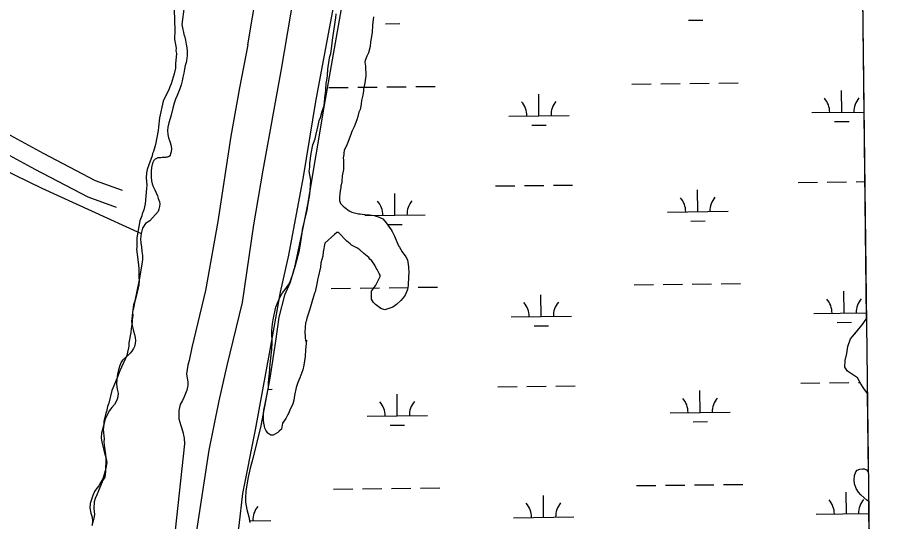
# Model space of a CAD drawing. Extents: x 3683402 to 3721514, y 487807 to 513565.
# Drawn here: x 3717907 to 3719350, y 496278 to 497113 of the extents above; entities that cross this region are included whole.
import ezdxf

# ---------------------------------------------------------------- set-up
doc = ezdxf.new("R2010")
doc.units = 0
for name, color, linetype in [('V-GRID-FRAM', 7, 'Continuous'), ('V-LEVE-TOET', 7, 'Continuous'), ('V-ROAD-CNTR', 7, 'Continuous'), ('V-SITE-VEGE', 7, 'Continuous'), ('V-TOPO-SHOR', 7, 'Continuous'), ('V-WETL-SWMP', 7, 'Continuous')]:
    doc.layers.add(name, color=color, linetype=linetype)

msp = doc.modelspace()

# ---------------------------------------------------------------- linework, layer by layer
at = {"layer": 'V-GRID-FRAM'}
msp.add_lwpolyline([(3687448, 511403.5), (3719130.8, 511772.1), (3719350.3, 493590.7), (3687651.7, 493221.8), (3687448, 511403.5)], dxfattribs=at)
at = {"layer": 'V-LEVE-TOET'}
for points in [[(3718314.3, 496859.9), (3718344.2, 497027.4), (3718380.6, 497239.5), (3718412.5, 497412.4), (3718444.7, 497593.1), (3718463.8, 497687.6), (3718480.3, 497738.3), (3718498.5, 497777.2), (3718518.6, 497811.2), (3718538.4, 497836.7), (3718564.6, 497860.2), (3718593.6, 497879.1), (3718661.9, 497913.8), (3718697.7, 497927.1), (3718745.6, 497934.8), (3718788.9, 497933.7), (3718822.7, 497927.4), (3718917.1, 497886.6), (3719013.6, 497831), (3719103.1, 497772.2), (3719195.5, 497712.3), (3719301.4, 497645.3)], [(3719302.2, 497575), (3719275.1, 497591.7), (3719148.3, 497672.1), (3719022.8, 497748.6), (3718938.1, 497803), (3718886.1, 497831.3), (3718855.1, 497847.4), (3718811.1, 497860.3), (3718772.8, 497863.7), (3718744.7, 497861.5), (3718710, 497852), (3718673.7, 497836.7), (3718622.3, 497805.6), (3718591.6, 497780.3), (3718564.5, 497738.7), (3718543.4, 497685.6), (3718521.2, 497605), (3718496.9, 497500.8), (3718473.3, 497386.3), (3718461.7, 497295), (3718435, 497157), (3718400.9, 496973.8), (3718380.5, 496848.9)], [(3717926.7, 494831.2), (3717941, 494909.4), (3717951.1, 494945.8), (3717964.2, 494986.2), (3717971.3, 495023.2), (3718000.5, 495170.3), (3718032.1, 495323.4), (3718053.1, 495454.8), (3718082.2, 495609.8), (3718108, 495736.8), (3718128.5, 495856.4), (3718159.7, 496005.6), (3718184.1, 496128.6), (3718196.9, 496206.4), (3718204.9, 496266.4), (3718224.9, 496395.8), (3718241.2, 496478), (3718254.6, 496536.6), (3718279.6, 496640.5), (3718298.6, 496769.4), (3718314.3, 496859.9)], [(3718380.5, 496848.9), (3718356.1, 496719), (3718342.2, 496657.9), (3718324.1, 496556), (3718301.1, 496429.6), (3718280.1, 496324.2), (3718274, 496271.1), (3718267.3, 496229.3), (3718246.3, 496123.9), (3718215.2, 495955.6), (3718197.6, 495861.1), (3718172.7, 495736.6), (3718151.1, 495637.2), (3718139.6, 495584.5), (3718121, 495484.1), (3718101.4, 495378.8), (3718081.3, 495287.2), (3718057.7, 495192.7), (3718036.6, 495096.2), (3718016.4, 495003.1), (3717999.2, 494910.6), (3717984.1, 494807.3)]]:
    msp.add_lwpolyline(points, dxfattribs=at)
at = {"layer": 'V-ROAD-CNTR'}
for points in [[(3717454.9, 497129.4), (3717664, 497032.8), (3717833.4, 496951.2), (3717949.7, 496888), (3718035.5, 496843.1), (3718080.5, 496826.7)], [(3717442.3, 497102.2), (3717651.2, 497005.6), (3717819.7, 496924.5), (3717935.6, 496861.5), (3718023.4, 496815.6), (3718070.3, 496798.5)]]:
    msp.add_lwpolyline(points, dxfattribs=at)
at = {"layer": 'V-SITE-VEGE'}
for points in [[(3718166, 497143.3), (3718167.6, 497091.4), (3718167.2, 497077.1), (3718169.7, 497062.2), (3718169.6, 497057.7), (3718170.6, 497053.1), (3718169, 497036), (3718168.8, 497029.2), (3718166.9, 497019.5), (3718161.9, 497003.1), (3718159.5, 496998), (3718157.6, 496992.9), (3718151, 496980.5), (3718148.6, 496974.3), (3718142.2, 496946.5), (3718140.7, 496931.2), (3718140, 496926), (3718135.9, 496902.8), (3718132.2, 496890.9), (3718131, 496887.5), (3718130.3, 496883.5), (3718124.8, 496868.8), (3718121.7, 496860.9), (3718121, 496855.8), (3718120.3, 496847.2)], [(3718381.6, 496536.9), (3718379.8, 496529.3), (3718375.1, 496515.8), (3718371.7, 496508.3), (3718368.7, 496499.7), (3718366.2, 496486.7), (3718364.9, 496479.1), (3718363.1, 496472.6), (3718358.5, 496462.4), (3718357.4, 496459.7), (3718356.2, 496457), (3718355.1, 496454.9), (3718351.6, 496448.5), (3718346.2, 496440.6), (3718344.3, 496430.8), (3718340.4, 496427.7), (3718338.2, 496425.6), (3718330.4, 496420.9), (3718326.6, 496421), (3718321.8, 496424.3), (3718318.7, 496429.3), (3718317.1, 496432.6), (3718316.1, 496435.9), (3718315.2, 496440.8), (3718314.8, 496446.3), (3718314.9, 496451.2), (3718314.5, 496456.6), (3718315.2, 496462.6), (3718317.6, 496472.8), (3718318.3, 496478.3), (3718320.8, 496489.6), (3718322.7, 496499.9), (3718322.9, 496508), (3718325, 496529.2), (3718325.1, 496532.4), (3718326.5, 496543.3), (3718328, 496558.5), (3718328.6, 496561.7), (3718329, 496575.8), (3718328.2, 496590.5), (3718328.3, 496594.3), (3718329.7, 496605.2), (3718330.4, 496612.2), (3718334.7, 496630.6), (3718335.3, 496632.8), (3718341.1, 496647.8), (3718346.2, 496657), (3718350.7, 496662.3), (3718355.8, 496669.8), (3718359.3, 496676.7), (3718363.9, 496689.1), (3718365.1, 496694.5), (3718366.9, 496700.5), (3718374.1, 496727.5), (3718375.4, 496734), (3718378.7, 496755.6), (3718379.4, 496762.1), (3718381.2, 496769.1), (3718383, 496777.8), (3718387.2, 496793.5), (3718388, 496801.6), (3718391.2, 496819.5), (3718392.6, 496834.1), (3718392.9, 496843.3), (3718390.5, 496858.6), (3718391.3, 496865.1), (3718391.4, 496871.6), (3718393.5, 496887.9), (3718396.5, 496902), (3718400.1, 496911.7), (3718401.3, 496917.6), (3718403.7, 496926.8), (3718405, 496933.8), (3718406.8, 496942.5), (3718409.1, 496947.3), (3718412.1, 496957.6), (3718413.3, 496962.4), (3718415.1, 496967.3), (3718416.6, 496984.6), (3718417.2, 496986.8), (3718417.9, 496993.8), (3718418.7, 497004.1), (3718418.8, 497006.3), (3718420, 497012.3), (3718420.7, 497017.1), (3718421.5, 497027.5), (3718423.5, 497042.1), (3718424.8, 497048.6), (3718426, 497053.4), (3718427.9, 497065.3), (3718429.2, 497075.6), (3718430, 497083.2), (3718434.5, 497112.5), (3718435.3, 497119)], [(3718497, 497114), (3718495, 497100.5), (3718494.7, 497088), (3718492.7, 497075.5), (3718492.1, 497072.8), (3718491.4, 497065.2), (3718488.4, 497054.4), (3718486, 497049.1), (3718483.1, 497041.5), (3718482.5, 497038.8), (3718483.4, 497032.3), (3718484.1, 497016.5), (3718482.7, 497004.6), (3718480.3, 496994.3), (3718480.2, 496991.6), (3718479, 496984.5), (3718478.3, 496979.7), (3718477.1, 496975.3), (3718476.4, 496969.9), (3718475.8, 496966.1), (3718474.6, 496960.7), (3718472.8, 496956.4), (3718471, 496948.9), (3718469.2, 496943.5)], [(3718469.2, 496943.5), (3718466.3, 496936.5), (3718464.6, 496931.6), (3718461.1, 496924.1), (3718459.4, 496919.3), (3718453, 496903.1), (3718448.3, 496892.4), (3718447.7, 496888), (3718447.6, 496885.9), (3718446.9, 496880.4), (3718447.4, 496876.6), (3718447, 496861.4), (3718445.1, 496850.6), (3718444.3, 496841.9), (3718444.3, 496839.7), (3718443, 496833.8), (3718443, 496831.1), (3718441.7, 496825.7), (3718441.1, 496820.8), (3718440.4, 496815.4), (3718440.3, 496809.9), (3718442.3, 496805), (3718446.5, 496800.5), (3718449.2, 496798.3), (3718456.7, 496792.7), (3718461, 496790.4), (3718472.3, 496787.9), (3718475, 496787.8), (3718478.3, 496787.2), (3718486.9, 496785.9), (3718490.2, 496785.8), (3718497.8, 496785.1), (3718506.4, 496782.1), (3718512.3, 496779.3), (3718515.5, 496775.4), (3718518.1, 496772.6), (3718526, 496761), (3718528.1, 496758.2), (3718531.7, 496750.5), (3718538.4, 496734.6), (3718539.9, 496732.3), (3718544.6, 496724.6), (3718550.4, 496716.3), (3718553, 496711.4), (3718554.9, 496699.9), (3718555.2, 496690.1), (3718555, 496683.6), (3718554.1, 496668.9), (3718553.4, 496662.4), (3718549.3, 496652.7), (3718545.9, 496648.5), (3718542, 496644.2), (3718534.8, 496637.3), (3718528.7, 496633.1), (3718515.5, 496628.6), (3718509.1, 496630.9), (3718500, 496637.7), (3718496.8, 496641), (3718493.7, 496646.5), (3718493.5, 496659.6), (3718496.9, 496663.9), (3718500.8, 496669.2), (3718507.7, 496683.7), (3718507.8, 496685.9), (3718506.2, 496688.6), (3718503.1, 496695.2), (3718501.5, 496697.4), (3718498.9, 496702.4), (3718494.2, 496709.6), (3718491, 496712.4), (3718488.9, 496715.2), (3718481, 496721.9), (3718474, 496728.1), (3718469.2, 496731.4), (3718460.7, 496736), (3718458, 496738.2), (3718452.7, 496742.2), (3718438.9, 496756.7), (3718436.2, 496756.7), (3718432.3, 496753.6), (3718416.2, 496739.3), (3718413.6, 496724.7), (3718412.9, 496717.7), (3718409.9, 496706.3), (3718409.2, 496699.3), (3718405.5, 496682.5), (3718404.3, 496678.2), (3718403.6, 496674.4), (3718400.5, 496658.2), (3718399.3, 496656), (3718397.6, 496650.6), (3718391, 496628), (3718386.3, 496615), (3718385.1, 496609.1), (3718384.5, 496606.9), (3718383, 496591.7), (3718384.3, 496576.5), (3718386, 496578.6), (3718384.5, 496562.3), (3718383.6, 496551), (3718381.6, 496536.9)], [(3718120.3, 496847.2), (3718121.1, 496835.2), (3718120.9, 496829.5), (3718118.6, 496804.5), (3718116.1, 496794.3), (3718113.6, 496787.5), (3718112.9, 496784.1), (3718109.9, 496776.2), (3718104.6, 496747.8), (3718104.9, 496738.1), (3718104.8, 496731.8), (3718104.1, 496729), (3718107, 496707.8), (3718107.9, 496696.9), (3718108, 496682.1), (3718108.5, 496676.4), (3718108.3, 496670.1), (3718104.5, 496653.1), (3718102.6, 496646.3), (3718099.5, 496636.7), (3718097.4, 496624.2), (3718097.9, 496619), (3718097.1, 496612.2), (3718097, 496607.6), (3718095.6, 496597.4), (3718094.9, 496591.2), (3718091.6, 496574.1), (3718091.5, 496568.4), (3718090.8, 496565.6), (3718089.5, 496558.2), (3718088.2, 496553.1), (3718076.7, 496527.7), (3718072.4, 496515.8), (3718065.1, 496498.9), (3718063.3, 496495), (3718058.2, 496474), (3718056.4, 496468.3), (3718054.5, 496460.4), (3718053.2, 496457.6), (3718050, 496444), (3718049.9, 496438.8), (3718049.1, 496430.3), (3718050.4, 496414.9), (3718050.3, 496409.7), (3718050.8, 496404.6), (3718052.6, 496389.1), (3718053.6, 496382.8), (3718053, 496360), (3718051.7, 496351.5), (3718048.7, 496346.4), (3718047.5, 496343.6), (3718041.4, 496328.9), (3718038.4, 496322.2), (3718035.9, 496316), (3718034.1, 496310.3), (3718033.8, 496299.5), (3718034.7, 496289.2), (3718033.4, 496283.5), (3718032.7, 496279), (3718030.2, 496271)]]:
    msp.add_lwpolyline(points, dxfattribs=at)
at = {"layer": 'V-TOPO-SHOR'}
for points in [[(3715972.8, 497797.5), (3716218.8, 497673.4), (3716598, 497491.8), (3716914.2, 497335.5), (3717171.4, 497213.9), (3717276, 497162.9), (3717331, 497136.6), (3717445.1, 497075), (3717655.5, 496972.2), (3717947.3, 496830.4), (3718112.1, 496755.1)], [(3718288.9, 497067.7), (3718327.3, 497297.3), (3718373, 497560.9)], [(3718183.6, 497082.8), (3718180.1, 497101.2), (3718184, 497131.3)], [(3718183.6, 497082.8), (3718185.6, 497075.4), (3718186.7, 497068.6), (3718187.6, 497062.7), (3718188.2, 497057.7), (3718188.3, 497053.3), (3718188.3, 497049.9), (3718187.7, 497045.8), (3718187.1, 497041.2), (3718186.4, 497038.6), (3718185.1, 497033.2), (3718183.9, 497027.2), (3718182.5, 497021), (3718180.9, 497014.3), (3718179.7, 497007.9), (3718178.1, 497001.4), (3718176.1, 496994.6), (3718173.9, 496989.1), (3718171.4, 496983.8), (3718168.9, 496977.8), (3718166.6, 496970.8), (3718164.4, 496962.8), (3718161.4, 496951.3), (3718157.6, 496938.2), (3718156, 496931.2), (3718155.5, 496925.7), (3718156, 496919.2), (3718157.4, 496913.8), (3718158.7, 496909.2), (3718159.9, 496905.9), (3718161.1, 496902.2), (3718161.8, 496899), (3718162.1, 496895.3), (3718161.7, 496890.6), (3718160.7, 496887), (3718159.8, 496884.7), (3718158.8, 496883.4), (3718157.1, 496882.3), (3718155.6, 496881.7), (3718153.9, 496881.3), (3718152.3, 496881.1), (3718149, 496881.1), (3718146.5, 496880.8), (3718144.3, 496880.4), (3718142.1, 496880.4), (3718139.6, 496880.2), (3718137.5, 496879.6), (3718134.9, 496878.3), (3718132.9, 496876.3), (3718130.9, 496871.5), (3718129.3, 496864.2), (3718128.6, 496858.3), (3718128.4, 496852.6), (3718128.4, 496848.3), (3718129.2, 496842.5), (3718130.4, 496837.4), (3718132, 496832.7), (3718134.4, 496827.3), (3718136.8, 496822.2), (3718138.9, 496817.3), (3718140.4, 496813.1), (3718142.1, 496807.8), (3718142.8, 496804.3), (3718142.4, 496799.6), (3718141.5, 496795.4), (3718140.1, 496791.6), (3718126.2, 496776), (3718119.4, 496771.7), (3718113.9, 496763.9), (3718112.1, 496755.1), (3718111.1, 496746.2), (3718111.3, 496739.5), (3718112.4, 496732.7), (3718113.2, 496725.3), (3718114, 496718.6), (3718114.2, 496712), (3718113.1, 496704.2), (3718108.9, 496678.3), (3718104.6, 496659.4), (3718102.1, 496646.2), (3718099.7, 496634.1), (3718097.5, 496624.5), (3718096.9, 496618.4), (3718096.1, 496609.7), (3718096.8, 496602.8), (3718098.2, 496598.3), (3718099.5, 496593), (3718100.9, 496587.6), (3718102.1, 496582.9), (3718102.6, 496577.5), (3718102.1, 496572.7), (3718100.7, 496567.6), (3718099.3, 496564.5), (3718096.4, 496560.1), (3718093.5, 496557), (3718090.4, 496553.5), (3718081, 496545.3), (3718078.6, 496541.7), (3718076.5, 496536.4), (3718074.4, 496529.4), (3718072.6, 496522.6)], [(3718288.9, 497067.7), (3718274.8, 496996.7), (3718260.7, 496916.6), (3718239.2, 496775.2), (3718218.5, 496660.8), (3718196, 496566.2), (3718191.4, 496544.4), (3718189.4, 496536.8), (3718187.9, 496529.8), (3718187.2, 496522.7), (3718187.9, 496515.6), (3718189.1, 496509.3), (3718189.4, 496503), (3718187.6, 496495.7), (3718183.4, 496484.5), (3718180.2, 496478.2), (3718176.8, 496471.5), (3718174.4, 496461.9), (3718174.2, 496453.2), (3718174.5, 496448.2), (3718175.9, 496442.5), (3718177.3, 496438.6), (3718178.3, 496435.2), (3718180.6, 496427.9), (3718181.5, 496424), (3718182.2, 496421), (3718182.9, 496418.5), (3718183.3, 496415.9), (3718183.4, 496412.7), (3718183.5, 496410), (3718183.5, 496407.7), (3718183.5, 496406.8), (3718168.1, 496263.4)], [(3719304.4, 496506), (3719298.7, 496515.8), (3719290.4, 496521.5), (3719282.1, 496527.1), (3719277.9, 496533.8), (3719278.4, 496544.6), (3719280.9, 496556), (3719282.9, 496567.8), (3719287.5, 496580.3), (3719297.2, 496592.2), (3719306.5, 496603.6), (3719313.1, 496612.9), (3719313.8, 496614.3)], [(3718072.6, 496522.6), (3718071.5, 496513.4), (3718071.3, 496505.4), (3718072.4, 496497.3), (3718073.7, 496490.4), (3718073.5, 496484.7), (3718072.3, 496480.8), (3718070.1, 496475.8), (3718067.7, 496472), (3718063.1, 496466.7), (3718059.7, 496461.8), (3718055.6, 496454.6), (3718052.5, 496447.5), (3718050, 496438.5), (3718046.5, 496424), (3718045.8, 496416.6), (3718046.7, 496409.6), (3718048.3, 496402.6), (3718050.3, 496395.8), (3718052.4, 496387.6), (3718054, 496381.9), (3718055, 496375.7), (3718054.2, 496368.9), (3718052.3, 496362), (3718050.6, 496355.5), (3718048.2, 496348.8), (3718045.1, 496342.9), (3718041.7, 496337.1), (3718038.4, 496332.9), (3718034.9, 496327.5), (3718031.9, 496320.7), (3718027.6, 496307.8), (3718027, 496300.4), (3718028.6, 496291.7), (3718030.6, 496284.9), (3718031.5, 496278.6), (3718030.8, 496271.3)], [(3719315.3, 496490.1), (3719309.1, 496498.3), (3719304.4, 496506)], [(3719317.5, 496311.2), (3719314.1, 496313), (3719304.5, 496322), (3719300.7, 496326.7), (3719296.9, 496332.5), (3719294.1, 496340.1), (3719293.2, 496346.4), (3719294, 496354.1), (3719296, 496360.2), (3719298.4, 496362.9), (3719302.9, 496364.6), (3719306.9, 496365), (3719309.8, 496365), (3719313.6, 496363.5), (3719315.9, 496360.9), (3719316.9, 496358.9)]]:
    msp.add_lwpolyline(points, dxfattribs=at)
at = {"layer": 'V-WETL-SWMP'}
for p, q in [((3719313.8, 496614.3), (3719302.4, 497564.4)), ((3718452.3, 497179.3), (3718414.9, 496967.9)), ((3719018.6, 497108.4), (3719042.6, 497108.7)), ((3718516.7, 497102.6), (3718540.7, 497102.8)), ((3718423.1, 496996.8), (3718455.1, 496997.2)), ((3718471.1, 496997.4), (3718503.1, 496997.8)), ((3718519.1, 496997.9), (3718551.1, 496998.3)), ((3718567.1, 496998.5), (3718599.1, 496998.9)), ((3718925, 497002.7), (3718957, 497003)), ((3718973, 497003.2), (3719005, 497003.6)), ((3719021, 497003.8), (3719053, 497004.2)), ((3719069, 497004.3), (3719101, 497004.7)), ((3719272.9, 496956), (3719272.4, 496992)), ((3718771, 496950.1), (3718770.6, 496986.1)), ((3718414.9, 496967.9), (3718387.6, 496802.9)), ((3718721, 496949.5), (3718821, 496950.7)), ((3719222.9, 496955.4), (3719309.7, 496956.4)), ((3718759.2, 496934.6), (3718783.2, 496934.8)), ((3719261, 496940.4), (3719285, 496940.7)), ((3718698.9, 496833.9), (3718730.9, 496834.2)), ((3718746.9, 496834.4), (3718778.9, 496834.8)), ((3718794.9, 496835), (3718826.9, 496835.3)), ((3719200.8, 496839.7), (3719232.8, 496840.1)), ((3719248.8, 496840.2), (3719280.8, 496840.6)), ((3719296.8, 496840.8), (3719311.1, 496841)), ((3718532.4, 496785.5), (3718532, 496821.5)), ((3719034.3, 496791.3), (3719033.9, 496827.3)), ((3718387.6, 496802.9), (3718379.6, 496764.4)), ((3718984.3, 496790.7), (3719084.3, 496791.9)), ((3718482.4, 496784.9), (3718582.4, 496786.1)), ((3719022.5, 496775.7), (3719046.5, 496776)), ((3718379.6, 496764.4), (3718365.7, 496696.7)), ((3718520.6, 496769.9), (3718544.6, 496770.2)), ((3718365.7, 496696.7), (3718358.3, 496672.6)), ((3718358.3, 496672.6), (3718349.4, 496652.9)), ((3718427, 496664.2), (3718459, 496664.5)), ((3718475, 496664.7), (3718507, 496665.1)), ((3718523, 496665.3), (3718555, 496665.7)), ((3718571, 496665.9), (3718603, 496666.2)), ((3718928.8, 496670), (3718960.8, 496670.4)), ((3718976.8, 496670.6), (3719008.8, 496670.9)), ((3719024.8, 496671.1), (3719056.8, 496671.5)), ((3719072.8, 496671.7), (3719104.8, 496672.1)), ((3718349.4, 496652.9), (3718340, 496616.6)), ((3718774.8, 496617.5), (3718774.4, 496653.5)), ((3719276.7, 496623.3), (3719276.3, 496659.3)), ((3718340, 496616.6), (3718334.4, 496576.6)), ((3718724.9, 496616.9), (3718824.8, 496618.1)), ((3719226.7, 496622.7), (3719313.7, 496623.7)), ((3718763, 496601.9), (3718787, 496602.2)), ((3719264.9, 496607.7), (3719288.9, 496608)), ((3719287.5, 496580.3), (3719306.5, 496603.6)), ((3719306.5, 496603.6), (3719313.1, 496612.9)), ((3719313.1, 496612.9), (3719313.8, 496614.3)), ((3718334.4, 496576.6), (3718325.3, 496515.6)), ((3719282.9, 496567.8), (3719287.5, 496580.3)), ((3719280.9, 496556), (3719282.9, 496567.8)), ((3719277.9, 496533.8), (3719278.4, 496544.6)), ((3719278.4, 496544.6), (3719280.9, 496556)), ((3719282.1, 496527.1), (3719277.9, 496533.8)), ((3718325.3, 496515.6), (3718310, 496436.2)), ((3719298.7, 496515.8), (3719282.1, 496527.1)), ((3719304.4, 496506), (3719298.7, 496515.8)), ((3718702.8, 496501.2), (3718734.8, 496501.6)), ((3718750.8, 496501.8), (3718782.8, 496502.1)), ((3718798.8, 496502.3), (3718830.8, 496502.7)), ((3719204.7, 496507), (3719236.7, 496507.4)), ((3719252.7, 496507.6), (3719284.7, 496508)), ((3719300.7, 496508.1), (3719303.2, 496508.2)), ((3719309.1, 496498.3), (3719304.4, 496506)), ((3718321.7, 496496.8), (3718328.9, 496496.9)), ((3718536.3, 496452.8), (3718535.9, 496488.8)), ((3719038.1, 496458.7), (3719037.7, 496494.7)), ((3719315.3, 496490.1), (3719309.1, 496498.3)), ((3719316.9, 496358.9), (3719315.3, 496490.1)), ((3718988.2, 496458.1), (3719088.1, 496459.2)), ((3718486.3, 496452.2), (3718586.3, 496453.4)), ((3719026.3, 496443.1), (3719050.3, 496443.4)), ((3718310, 496436.2), (3718297, 496382.2)), ((3718524.5, 496437.3), (3718548.5, 496437.5)), ((3718297, 496382.2), (3718292.6, 496366.3)), ((3718292.6, 496366.3), (3718289.2, 496351.4)), ((3719294, 496354.1), (3719296, 496360.2)), ((3719296, 496360.2), (3719298.4, 496362.9)), ((3719298.4, 496362.9), (3719302.9, 496364.6)), ((3719302.9, 496364.6), (3719306.9, 496365)), ((3719306.9, 496365), (3719309.8, 496365)), ((3719309.8, 496365), (3719313.6, 496363.5)), ((3719313.6, 496363.5), (3719315.9, 496360.9)), ((3719315.9, 496360.9), (3719316.9, 496358.9)), ((3718289.2, 496351.4), (3718286.9, 496338.6)), ((3719293.2, 496346.4), (3719294, 496354.1)), ((3719294.1, 496340.1), (3719293.2, 496346.4)), ((3718285.4, 496328), (3718284.6, 496317)), ((3718286.9, 496338.6), (3718285.4, 496328)), ((3718430.8, 496331.5), (3718462.8, 496331.9)), ((3718478.8, 496332.1), (3718510.8, 496332.5)), ((3718526.8, 496332.6), (3718558.8, 496333)), ((3718574.8, 496333.2), (3718606.8, 496333.6)), ((3718932.7, 496337.4), (3718964.7, 496337.7)), ((3718980.7, 496337.9), (3719012.7, 496338.3)), ((3719028.7, 496338.5), (3719060.7, 496338.8)), ((3719076.7, 496339), (3719108.7, 496339.4)), ((3719296.9, 496332.5), (3719294.1, 496340.1)), ((3719300.7, 496326.7), (3719296.9, 496332.5)), ((3718284.6, 496317), (3718284.7, 496309.8)), ((3718778.7, 496284.8), (3718778.3, 496320.8)), ((3719280.6, 496290.7), (3719280.2, 496326.7)), ((3719304.5, 496322), (3719300.7, 496326.7)), ((3719314.1, 496313), (3719304.5, 496322)), ((3719317.5, 496311.2), (3719314.1, 496313)), ((3718284.7, 496309.8), (3718287.3, 496297.7)), ((3719319, 496181.9), (3719317.5, 496311.2)), ((3718287.3, 496297.7), (3718290.1, 496285.7)), ((3718290.1, 496285.7), (3718291.9, 496276.3)), ((3718728.7, 496284.2), (3718828.7, 496285.4)), ((3719230.6, 496290.1), (3719317.7, 496291.1)), ((3718291.4, 496279.2), (3718326.8, 496279.6))]:
    msp.add_line(p, q, dxfattribs=at)
for centre, start, end in [((3719217.6, 496955.8), 359.8942, 41.4378), ((3719328.1, 496957.1), 139.8942, 181.4378), ((3718715.7, 496950), 359.8942, 41.4378), ((3718826.2, 496951.2), 139.8942, 181.4378), ((3718477.2, 496785.3), 359.8942, 41.4378), ((3718587.6, 496786.6), 139.8942, 181.4378), ((3718979, 496791.1), 359.8942, 41.4378), ((3719089.5, 496792.4), 139.8942, 181.4378), ((3719221.5, 496623.1), 359.8942, 41.4378), ((3719332, 496624.4), 139.8942, 181.4378), ((3718719.6, 496617.3), 359.8942, 41.4378), ((3718830.1, 496618.6), 139.8942, 181.4378), ((3718481, 496452.7), 359.8942, 41.4378), ((3718591.5, 496453.9), 139.8942, 181.4378), ((3718982.9, 496458.5), 359.8942, 41.4378), ((3719093.4, 496459.8), 139.8942, 181.4378), ((3719225.3, 496290.5), 359.8942, 41.4378), ((3719335.8, 496291.8), 139.8942, 181.4378), ((3718332.1, 496280.1), 139.8942, 181.4378), ((3718723.5, 496284.7), 359.8942, 41.4378), ((3718833.9, 496285.9), 139.8942, 181.4378)]:
    msp.add_arc(centre, 35.2, start, end, dxfattribs=at)

doc.saveas('drawing.dxf')
